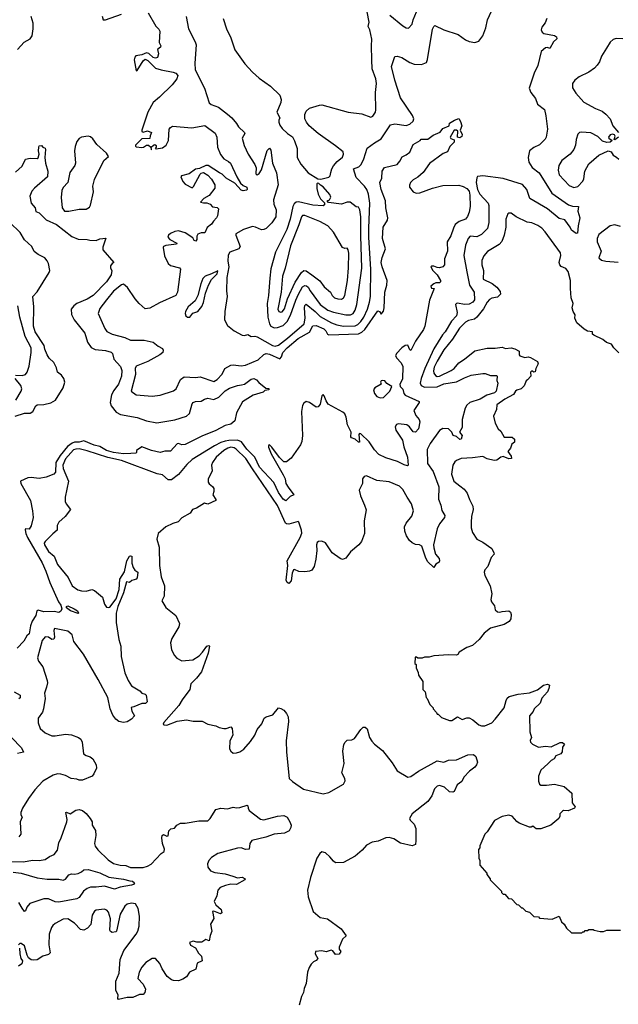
# Model space of a CAD drawing. Extents: x 1933546 to 2138868, y 524910 to 667279.
# Tile 412 of 466: x 2102433 to 2107685, y 581453 to 590095. Entities that reach past the tile are written whole.
import ezdxf

# ---------------------------------------------------------------- set-up
doc = ezdxf.new("R2010")
doc.units = 0

msp = doc.modelspace()

# ---------------------------------------------------------------- linework, layer by layer
at = {"layer": '0CON10XD'}
for points in [[(2103561.2, 590155), (2103627.9, 590037.9), (2103655, 590013.3), (2103663.8, 589995), (2103656.7, 589895), (2103670, 589865), (2103667.5, 589855), (2103642.5, 589835), (2103652, 589795), (2103643.3, 589765), (2103625, 589757.1), (2103605, 589763.3), (2103565, 589799.2), (2103545.9, 589804.1), (2103505, 589787.1), (2103451.7, 589778.3), (2103442.1, 589767.9), (2103435.8, 589744.2), (2103455, 589646.7), (2103465, 589649.2), (2103516.4, 589733.6), (2103535, 589747.8), (2103556.6, 589736.6), (2103625, 589670.3), (2103675, 589654.1), (2103780, 589635), (2103803.3, 589625), (2103821.2, 589605), (2103811.2, 589575), (2103772, 589525), (2103660.6, 589415), (2103602.6, 589367.4), (2103557.7, 589282.3), (2103503.1, 589125), (2103504.6, 589114.6), (2103515, 589107.5), (2103555, 589120.8), (2103590, 589105), (2103577.1, 589075), (2103575, 589052.5), (2103505, 589050), (2103449.4, 588995), (2103448, 588985), (2103455, 588978), (2103505, 588972.7), (2103518.6, 588975), (2103545, 588993.5), (2103563.4, 588993.4), (2103583.3, 588975), (2103585, 588953.3), (2103590, 588955), (2103587.5, 588975), (2103606.2, 588995), (2103618.5, 588998.5), (2103630.9, 588990.9), (2103630.8, 588975), (2103622.5, 588965), (2103631.4, 588961.4), (2103685, 588971.7), (2103718.5, 588995), (2103738.1, 589035), (2103744.7, 589135), (2103755, 589149.3), (2103775, 589160.4), (2103942.7, 589147.3), (2104056, 589166), (2104148.8, 589098.8), (2104163.5, 589065), (2104168, 588975), (2104193.5, 588913.5), (2104224.7, 588874.7), (2104265, 588851.4), (2104281.1, 588835), (2104336.7, 588716.7), (2104371.5, 588661.5), (2104395, 588640.4), (2104426, 588625), (2104427.8, 588605), (2104422.4, 588597.6), (2104395, 588594.3), (2104375, 588598.9), (2104319.8, 588659.8), (2104245, 588705.8), (2104209.4, 588739.4), (2104185, 588751.9), (2104086, 588815), (2104065, 588816.5), (2104011.1, 588788.9), (2103975, 588783.2), (2103918.8, 588741.1), (2103853.3, 588725), (2103846.2, 588715), (2103864.3, 588675), (2103885, 588650.6), (2103945, 588619.2), (2103958.6, 588631.5), (2104015, 588740), (2104025, 588749.2), (2104045, 588753.8), (2104085, 588730), (2104115, 588696.2), (2104145.5, 588645), (2104145, 588616.7), (2104096.6, 588553.4), (2104047.1, 588525), (2104020, 588495), (2104045, 588487.5), (2104075, 588488.6), (2104103.3, 588475), (2104125, 588452.5), (2104165, 588447.5), (2104177.5, 588435), (2104169.2, 588375), (2104160.6, 588355), (2104132.1, 588327.9), (2104115, 588300.8), (2104077.4, 588272.6), (2104055.8, 588225), (2104025, 588225.8), (2103996.8, 588213.2), (2103987.8, 588195), (2103985.7, 588165), (2103977.5, 588152.5), (2103965, 588156.7), (2103952, 588182), (2103885.3, 588225.3), (2103825, 588242), (2103793.3, 588236.7), (2103755, 588218.6), (2103739.2, 588205), (2103731.9, 588185), (2103749.4, 588165), (2103811.2, 588135), (2103807.5, 588125), (2103715.9, 588114.1), (2103695.7, 588105), (2103691.9, 588095), (2103702, 588022), (2103735, 587956), (2103756.6, 587936.6), (2103835, 587916), (2103844.3, 587904.3), (2103816.3, 587703.7), (2103802.5, 587675), (2103659.7, 587610.3), (2103575, 587563.8), (2103535, 587557.5), (2103480, 587605), (2103445, 587645.8), (2103379.6, 587745), (2103345, 587775.3), (2103325, 587769.2), (2103255, 587713.2), (2103195, 587637.8), (2103135, 587560), (2103121.1, 587515), (2103179.6, 587385), (2103198, 587358), (2103245, 587336.2), (2103355, 587305.3), (2103405, 587281.4), (2103525, 587283.1), (2103605, 587265.7), (2103648.3, 587228.3), (2103685, 587208.8), (2103692, 587195), (2103688, 587175), (2103662.5, 587155), (2103557.5, 587095), (2103453.8, 587055), (2103445.9, 587035), (2103448.5, 586981.5), (2103410, 586835), (2103455, 586802.5), (2103595, 586791.5), (2103665, 586800), (2103781.2, 586838.8), (2103804.4, 586855.6), (2103845, 586936.5), (2103875, 586960.5), (2103975, 586956), (2104015, 586960.3), (2104135, 586918.2), (2104165, 586936.3), (2104210, 586985), (2104233.2, 587035), (2104285, 587063.3), (2104305, 587066.8), (2104375, 587056.7), (2104415, 587062.9), (2104525, 587110), (2104575, 587156.8), (2104594.5, 587165.5), (2104625, 587159.4), (2104715, 587119.1), (2104730.8, 587135), (2104742.9, 587175), (2104780, 587215), (2104875, 587297.3), (2104975, 587353.6), (2105005, 587409.6), (2105035, 587409.8), (2105100.8, 587380.8), (2105118.6, 587365), (2105133.8, 587333.8), (2105145, 587330.5), (2105405, 587337.8), (2105435, 587351.6), (2105460.2, 587375), (2105575, 587539.2), (2105590, 587535), (2105605, 587510), (2105625, 587537.5), (2105632, 587565), (2105637.8, 587705), (2105652.9, 587765), (2105655.7, 587805), (2105611.8, 587925), (2105605.3, 587965), (2105613.2, 588006.8), (2105642.1, 588085), (2105617.5, 588175), (2105621.3, 588275), (2105658.5, 588335), (2105663.6, 588355), (2105645.4, 588445), (2105643.1, 588505), (2105605, 588604), (2105594, 588665), (2105610, 588705), (2105613.3, 588765), (2105635, 588796.7), (2105745, 588825.6), (2105767.8, 588852.2), (2105787.5, 588892.5), (2105825, 588907.8), (2105856, 588934), (2105885, 588999.2), (2105945.6, 589034.4), (2105955, 589046), (2106015, 589047.5), (2106059.4, 589080.6), (2106122.9, 589107.1), (2106145, 589141.2), (2106200, 589165), (2106203.6, 589186.4), (2106246.4, 589213.6), (2106285, 589227.5), (2106301.7, 589201.7), (2106313.3, 589165), (2106296.2, 589125), (2106315, 589087.5), (2106310.9, 589069.1), (2106295, 589059.2), (2106273.9, 589063.9), (2106276.7, 589116.7), (2106266.1, 589126.1), (2106244.2, 589125.8), (2106210, 589065), (2106215, 589052.5), (2106245, 589040), (2106245, 589020), (2106207, 588983), (2106186.7, 588935), (2106149.3, 588920.7), (2106027.4, 588832.6), (2105972, 588755), (2105925, 588712.5), (2105885, 588689.4), (2105862.8, 588665), (2105853.7, 588643.7), (2105853.6, 588625), (2105885, 588584.2), (2105912.7, 588572.7), (2105945, 588576.7), (2106055, 588616.7), (2106145, 588640.9), (2106285, 588643.3), (2106325, 588631.9), (2106355.7, 588615), (2106375, 588588.8), (2106382.5, 588555), (2106384.4, 588455), (2106376.5, 588405), (2106361.7, 588368.3), (2106343.8, 588345), (2106287.3, 588322.7), (2106255, 588296.9), (2106237.7, 588265), (2106215, 588197.5), (2106184.7, 588145.3), (2106187.5, 588065), (2106161.5, 587995), (2106161.4, 587945), (2106145, 587927.1), (2106116.1, 587916.1), (2106095, 587918.8), (2106065, 587933.3), (2106047.5, 587932.5), (2106040, 587925), (2106056.7, 587895), (2106096.1, 587856.1), (2106125.8, 587805), (2106126.2, 587795), (2106115, 587784.3), (2106085, 587784.2), (2106065, 587777.3), (2106041.1, 587755), (2106045, 587738.8), (2106070, 587735), (2106027.2, 587632.8), (2105986.4, 587406.4), (2105975.4, 587375), (2105904.4, 587275), (2105865, 587192.5), (2105855, 587197.5), (2105838.3, 587238.3), (2105815, 587234.5), (2105785, 587216.2), (2105738.9, 587165), (2105731.4, 587145), (2105740.6, 587125), (2105777.5, 587085), (2105793.7, 587053.7), (2105791.1, 586938.9), (2105768.8, 586895), (2105771.2, 586875), (2105793.5, 586853.5), (2105804.6, 586814.6), (2105815, 586800), (2105936.7, 586745), (2105938.8, 586735), (2105890.8, 586665), (2105909.6, 586620.5), (2105938, 586585), (2105942.9, 586565), (2105932, 586505), (2105906.7, 586475), (2105885, 586477.5), (2105852.8, 586522.8), (2105829.1, 586539.1), (2105755, 586548.5), (2105739.3, 586540.7), (2105727.9, 586522.1), (2105731.7, 586491.7), (2105792.2, 586405), (2105803.3, 586345), (2105835.5, 586255), (2105840, 586185), (2105835, 586180), (2105805, 586186.7), (2105747.6, 586217.6), (2105645, 586250.6), (2105585, 586279.4), (2105545, 586319.2), (2105499.4, 586389.4), (2105425, 586459.4), (2105415, 586462.5), (2105408.6, 586455), (2105413, 586387), (2105405, 586386.2), (2105375, 586412.5), (2105344, 586425), (2105337.8, 586435), (2105341.1, 586475), (2105310.4, 586540.4), (2105298.7, 586605), (2105285, 586634.6), (2105269.1, 586649.1), (2105140.3, 586720.3), (2105120.8, 586750.8), (2105105, 586794), (2105095, 586804), (2105082.5, 586795), (2105070, 586720), (2105051.7, 586698.3), (2105033, 586693), (2104976.1, 586736.1), (2104945, 586743.3), (2104925, 586730), (2104915, 586710), (2104904.8, 586655), (2104913.2, 586446.8), (2104908, 586392), (2104896.2, 586365), (2104815, 586245.3), (2104775, 586214.3), (2104750, 586215), (2104711.7, 586251.7), (2104645, 586344.4), (2104625, 586364), (2104615, 586358.8), (2104615, 586343.8), (2104638, 586285), (2104745, 586099.5), (2104761.2, 586065), (2104768.5, 586025), (2104789.3, 585990.7), (2104837.5, 585925), (2104805, 585910), (2104767.7, 585872.3), (2104745, 585885.7), (2104705, 585944.5), (2104662.4, 586032.4), (2104538.2, 586168.2), (2104495, 586256.1), (2104425, 586326.9), (2104379.3, 586389.3), (2104345, 586403.1), (2104267.2, 586402.8), (2104237, 586397), (2104196.7, 586385), (2104141.5, 586355), (2103946.6, 586233.4), (2103898.8, 586191.2), (2103825, 586102.9), (2103765, 586055.6), (2103735, 586057.1), (2103685, 586099.2), (2103639.3, 586109.3), (2103325.4, 586225), (2103205, 586253.6), (2103025, 586311.5), (2102955, 586327.1), (2102925, 586326.2), (2102905, 586318.4), (2102835, 586240.2), (2102810.2, 586185), (2102815.2, 586155), (2102862, 586045), (2102832.7, 585905), (2102833.1, 585865), (2102840, 585845), (2102877.5, 585795), (2102830.6, 585735), (2102775, 585684.2), (2102762.1, 585655), (2102761.1, 585615), (2102725, 585583.6), (2102655, 585514.6), (2102648.2, 585501.8), (2102649.4, 585485), (2102685, 585427.4), (2102735.4, 585385.4), (2102765, 585313.8), (2102858.3, 585198.3), (2102893.5, 585125), (2102942.2, 585092.2), (2102975, 585081.2), (2103015, 585079.1), (2103065, 585092.5), (2103088.6, 585085), (2103158.7, 585025), (2103177.9, 584965), (2103195, 584940), (2103214.6, 584934.7), (2103225, 584939.2), (2103278.5, 585011.5), (2103306, 585095), (2103312, 585185), (2103351.7, 585248.3), (2103372, 585345), (2103397.5, 585385), (2103405, 585390), (2103416.7, 585385), (2103416.1, 585323.9), (2103427.3, 585287.3), (2103442.9, 585262.9), (2103468, 585245), (2103463.8, 585195), (2103455, 585184), (2103438.3, 585178.3)], [(2103157.6, 590127.6), (2103164.2, 590095), (2103185, 590094.4), (2103325, 590142.5)], [(2103893.3, 590123.3), (2103913.1, 590015), (2103972.4, 589902.4), (2103980, 589875), (2103969.5, 589715), (2103973.5, 589655), (2104055.6, 589495), (2104095, 589366.7), (2104111.9, 589351.9), (2104178.4, 589328.4), (2104256.9, 589265), (2104292.9, 589235), (2104336.2, 589185), (2104352, 589155), (2104405.7, 589105.7), (2104407.1, 589095), (2104386.2, 589055), (2104402.5, 588992.5), (2104438, 588915), (2104496.2, 588825), (2104506.2, 588795), (2104503.3, 588745), (2104508.3, 588738.3), (2104515, 588734.4), (2104535, 588744.4), (2104555, 588776.2), (2104605, 588947.5), (2104625, 588966.4), (2104635, 588949.2), (2104650.8, 588835), (2104685, 588750), (2104701.1, 588645), (2104660, 588515), (2104664.1, 588475), (2104683.4, 588425), (2104678.8, 588365), (2104645, 588311.4), (2104595, 588263.3), (2104575, 588252.7), (2104555, 588250.9), (2104502.5, 588275), (2104475, 588279), (2104396.5, 588255), (2104330, 588215), (2104328.6, 588205), (2104366.7, 588105), (2104355.7, 588084.3), (2104276.7, 588055), (2104260.6, 588029.4), (2104260, 587975), (2104268.6, 587925), (2104251.7, 587831.7), (2104248, 587715), (2104253.1, 587665), (2104231.5, 587535), (2104230.7, 587460.7), (2104255, 587410), (2104315, 587363.8), (2104385, 587326.2), (2104405, 587323.8), (2104435, 587333.3), (2104465, 587313.3), (2104495, 587317.1), (2104515, 587310.9), (2104650.8, 587235), (2104675, 587231.1), (2104705, 587238.8), (2104781.5, 587298.5), (2104927.5, 587425), (2104938.2, 587475), (2104930.5, 587565), (2104935, 587588), (2104945, 587599.2), (2105024.6, 587535), (2105069.6, 587489.6), (2105168, 587435), (2105215, 587416.2), (2105275, 587404.8), (2105375, 587408.9), (2105400.8, 587419.2), (2105426.5, 587445), (2105451.9, 587485), (2105483.8, 587555), (2105503.2, 587615), (2105510, 587665), (2105512.5, 587905), (2105496.5, 588183.5), (2105497.1, 588265), (2105503.9, 588485), (2105493.8, 588565), (2105480, 588605), (2105459.3, 588635), (2105385, 588710.8), (2105360.9, 588785), (2105407.3, 588805), (2105430, 588825), (2105453.1, 588875), (2105482.5, 588967.5), (2105544.8, 589015.2), (2105605, 589050), (2105686.6, 589173.4), (2105725, 589181.5), (2105825, 589165.4), (2105855, 589177.5), (2105885.4, 589205), (2105890, 589225), (2105879.1, 589255), (2105775, 589410), (2105725.5, 589565), (2105695.5, 589685), (2105725, 589771.2), (2105745, 589774.2), (2105785, 589764.2), (2105855, 589720.8), (2105895, 589705.8), (2105958.8, 589701.2), (2106001.5, 589718.5), (2106011.1, 589745), (2106055, 590012.5), (2106065, 590036.7), (2106075, 590043.8), (2106155.4, 590005.4), (2106281.2, 589965), (2106345, 589918), (2106375, 589904), (2106425, 589895.6), (2106462.5, 589907.5), (2106497.1, 589955), (2106523.2, 590025), (2106536.9, 590095), (2106586.2, 590203.8)], [(2104216.7, 590105), (2104246.7, 590015), (2104286.7, 589935), (2104320.4, 589830.5), (2104407, 589707), (2104475, 589634.2), (2104535, 589582.9), (2104633, 589513), (2104715, 589433.3), (2104726, 589396), (2104725, 589367.5), (2104689.2, 589285), (2104714, 589235), (2104705.7, 589214.3), (2104706.7, 589195), (2104715, 589170), (2104735, 589141.2), (2104782, 589095), (2104825, 589065.8), (2104845, 589032), (2104866.4, 588965), (2104868.1, 588885), (2104898.6, 588828.6), (2104965, 588750), (2105048.3, 588698.3), (2105075, 588696.7), (2105145, 588714.2), (2105155.8, 588725), (2105164, 588754), (2105172.4, 588787.6), (2105186.4, 588813.6), (2105218.8, 588851.2), (2105265, 588888.9), (2105273.8, 588915), (2105270, 588935), (2105205, 588988.4), (2105051.5, 589095), (2104971.5, 589165), (2104947.8, 589195), (2104934.5, 589225), (2104935.7, 589264.3), (2104945, 589292.5), (2104975, 589318.8), (2105063.6, 589346.4), (2105085, 589346.7), (2105315, 589283.1), (2105435, 589267.8), (2105515, 589240.8), (2105532.4, 589247.6), (2105554.4, 589285), (2105558.6, 589305), (2105556, 589455), (2105562.9, 589535), (2105556.5, 589575), (2105525.4, 589665), (2105522.8, 589742.8), (2105518.4, 589865), (2105523.3, 589923.3), (2105506.2, 590005), (2105491.2, 590035), (2105498.6, 590075), (2105482.5, 590165)], [(2105681.4, 590135), (2105795, 590042.2), (2105825, 590024.3), (2105845, 590020.8), (2105875, 590056.7), (2105884.5, 590095), (2105913.9, 590165)], [(2102414.2, 589835), (2102471.2, 589898.8), (2102525, 589926.7), (2102542, 589955), (2102550.6, 590015), (2102550, 590065), (2102532.4, 590122.4)], [(2107056.5, 590105), (2107043, 590067), (2107015, 590030), (2107008.8, 590005), (2107016, 589986), (2107033, 589973.1), (2107125.9, 589955.9), (2107142.5, 589945), (2107147, 589927), (2107115, 589902.5), (2107085, 589842.5), (2107065, 589850.8), (2107045, 589847.5), (2107008.2, 589815), (2106978, 589692), (2106945.4, 589625), (2106902.2, 589495), (2106917.6, 589457.6), (2106958.6, 589405), (2106975.5, 589355), (2107036.7, 589306.7), (2107048.7, 589251.3), (2107062.5, 589135), (2107053.1, 589065), (2107043.1, 589046.9), (2106995, 588998.1), (2106945, 588974.5), (2106906.7, 588945), (2106893.5, 588885), (2106899.6, 588845), (2106928.7, 588798.7), (2106991.9, 588751.9), (2107103, 588573.1), (2107249.2, 588469.2), (2107282.1, 588457.9), (2107335.7, 588455.7), (2107330.6, 588415), (2107346.4, 588355), (2107331.9, 588285), (2107327.3, 588222.7), (2107315, 588217.5), (2107275, 588247.5), (2107262, 588275), (2107215, 588337.5), (2107165, 588351.2), (2107062.5, 588435), (2106908.8, 588525), (2106883.6, 588605), (2106845, 588647.3), (2106675, 588700.6), (2106495, 588724.6), (2106450.2, 588719.8), (2106442.7, 588707.3), (2106438.1, 588665), (2106449.2, 588605), (2106470.4, 588565), (2106542.1, 588485), (2106550.4, 588465), (2106550, 588315), (2106536.2, 588263.8), (2106485, 588209.5), (2106445, 588190.7), (2106385, 588195.7), (2106367.1, 588175), (2106345, 588116.7), (2106328.5, 588025), (2106355, 587881.2), (2106380.3, 587765), (2106420.6, 587705), (2106422.2, 587635), (2106408.6, 587615), (2106375, 587596.9), (2106335, 587596), (2106275, 587605.7), (2106265, 587604.6), (2106256.7, 587595), (2106271.1, 587525), (2106266.3, 587495), (2106221.4, 587448.6), (2106167.1, 587355), (2106142, 587328), (2106067.2, 587205), (2105987.6, 587032.4), (2105955.5, 586945), (2105947.8, 586905), (2105955.2, 586885.2), (2105985, 586871.2), (2106095, 586872.1), (2106155, 586899.5), (2106265, 586916.2), (2106335, 586952.1), (2106395, 586975.5), (2106495, 586989.6), (2106518.3, 586988.3), (2106565, 586973.5), (2106615, 586973.3), (2106623.3, 586965), (2106618.3, 586928.3), (2106627.5, 586905), (2106612.2, 586835), (2106598.9, 586821.1), (2106531.5, 586798.5), (2106474, 586765), (2106383.4, 586736.6), (2106355, 586710.9), (2106340.8, 586685), (2106314.7, 586585), (2106314.6, 586515), (2106290.6, 586475), (2106313.6, 586445), (2106306.9, 586413.1), (2106295, 586411.5), (2106265, 586436.5), (2106235, 586444.3), (2106225, 586475.7), (2106195, 586502.9), (2106145, 586507.1), (2106115, 586490), (2106033.8, 586375), (2106007.2, 586322.8), (2106010.2, 586200.2), (2106059.6, 586129.6), (2106110.3, 585995), (2106106.3, 585886.3), (2106127.1, 585835), (2106137.9, 585787.9), (2106162.7, 585742.7), (2106160, 585725), (2106115, 585670), (2106095.7, 585625), (2106064.4, 585485), (2106065, 585460), (2106081.2, 585405), (2106112, 585365), (2106117.5, 585345), (2106113.8, 585335), (2106084.2, 585315.8), (2106065, 585287.5), (2106015, 585336.2), (2105995, 585368.8), (2105961.2, 585475), (2105940, 585485), (2105905, 585488.9), (2105875, 585503.5), (2105852.2, 585525), (2105826.5, 585565), (2105812.1, 585605), (2105809.5, 585645), (2105824.6, 585675.4), (2105873.3, 585736.7), (2105888.8, 585785), (2105871.5, 585845), (2105833.8, 585903.8), (2105795, 585970.8), (2105765, 585999.4), (2105675, 586038.6), (2105565, 586050), (2105475, 586091.4), (2105455, 586084.4), (2105440.9, 586065), (2105439.4, 586025), (2105411.9, 585965), (2105421.9, 585915), (2105459.4, 585835), (2105471.7, 585791.7), (2105454.5, 585695), (2105457.5, 585585), (2105433.1, 585515), (2105407.1, 585485), (2105334.5, 585425), (2105295, 585370), (2105265, 585357.8), (2105245, 585365.5), (2105175, 585415.5), (2105114.6, 585504.7), (2105085, 585518.2), (2105055, 585515.6), (2105042.5, 585505), (2105035.7, 585485), (2105040, 585435), (2105030.8, 585360.8), (2105015.6, 585295), (2104995.4, 585264.6), (2104975, 585253.5), (2104935, 585248.5), (2104882.6, 585252.6), (2104845, 585270), (2104835, 585266.7), (2104822.4, 585237.6), (2104815, 585168.8), (2104795, 585146.2), (2104778.8, 585155), (2104771.9, 585175), (2104785.8, 585305.8), (2104780.6, 585345), (2104895, 585551.4), (2104907.1, 585587.1), (2104906.7, 585615), (2104883.3, 585685), (2104875, 585691.2), (2104795, 585667.5), (2104775, 585668.7), (2104766, 585676), (2104695, 585830.6), (2104476.1, 586153.9)], [(2107725, 589927.5), (2107665, 589931.2), (2107639.6, 589920.5), (2107615, 589896.7), (2107581.2, 589845), (2107538.8, 589775), (2107521.2, 589725), (2107500, 589695), (2107475, 589668.8), (2107425, 589633.8), (2107342.5, 589595), (2107304.1, 589565.9), (2107283.3, 589535), (2107283.8, 589496.2), (2107310.9, 589450.9), (2107381.7, 589371.7), (2107485, 589316), (2107543.1, 589293.1), (2107576.7, 589266.7), (2107613.3, 589225), (2107636, 589165), (2107688, 589105)], [(2107687.5, 589065), (2107655, 589040), (2107650, 589045), (2107657, 589073), (2107651.2, 589085), (2107635, 589091.4), (2107615, 589085.5), (2107600, 589065), (2107602, 589055), (2107630, 589035), (2107615, 589020), (2107585, 589016.2), (2107547.7, 589027.7), (2107505, 589068.8), (2107442.7, 589102.7), (2107362.7, 589107.3), (2107345, 589103.8), (2107329.6, 589090.5), (2107316, 589045), (2107310.8, 588995), (2107294.2, 588955), (2107264, 588915), (2107190.9, 588859.1), (2107164.5, 588815.5), (2107158.1, 588775), (2107165.7, 588735), (2107255, 588640), (2107295, 588622.2), (2107330.7, 588630.7), (2107372.4, 588677.6), (2107381.1, 588698.9), (2107390.9, 588765), (2107425, 588830.8), (2107515, 588906), (2107595, 588943.3), (2107622.5, 588935), (2107640, 588905), (2107670, 588890), (2107690.4, 588870.5)], [(2102865, 588413.3), (2102955, 588431.9), (2103015, 588431.4), (2103045, 588449.2), (2103055, 588466.2), (2103079.8, 588585), (2103074.7, 588635), (2103088.8, 588691.2), (2103169.7, 588860.3), (2103212.5, 588895), (2103195, 588922.9), (2103109.9, 588999.9), (2103075, 589049.2), (2103055, 589067.1), (2103035, 589074.2), (2102975, 589064.2), (2102955, 589052), (2102934.3, 589025), (2102918.8, 588981.2), (2102914.3, 588945), (2102922.5, 588835), (2102915.8, 588815), (2102872.5, 588755), (2102853.8, 588665), (2102815, 588621.2), (2102801.4, 588595), (2102795.6, 588535.6), (2102806.9, 588445), (2102825, 588414.3), (2102865, 588413.3)], [(2102395, 588756.7), (2102455, 588810), (2102485, 588870), (2102525, 588880), (2102585, 588877.5), (2102596.4, 588883.6), (2102603.3, 588915), (2102597.5, 588945), (2102600, 588975), (2102605, 588987.5), (2102625, 588992.5), (2102637, 588977), (2102655, 588967.5), (2102660, 588955), (2102653.6, 588886.4), (2102658.8, 588835), (2102680, 588765), (2102675.7, 588715), (2102562.2, 588617.8), (2102540.3, 588589.7), (2102522.7, 588545), (2102534.4, 588485), (2102568.9, 588445), (2102575, 588412.5), (2102605, 588400), (2102665, 588339.4), (2102755, 588297.8), (2102891.6, 588191.6), (2102945, 588168.1), (2103025, 588166), (2103049.6, 588159.5), (2103105, 588158.1), (2103135, 588171.1), (2103188.3, 588178.3), (2103160.9, 588099.1), (2103161.4, 588075), (2103260, 587965), (2103245, 587956.2), (2103230, 587935), (2103230, 587915), (2103240, 587895), (2103234, 587855), (2103195, 587794), (2103077.5, 587675), (2103025, 587642), (2102934.7, 587605.3), (2102907.1, 587585), (2102883.8, 587555), (2102887, 587507), (2102911.1, 587461.1), (2103005, 587342.5), (2103028.6, 587265), (2103059, 587219), (2103095, 587199.3), (2103185, 587192.2), (2103235, 587176.9), (2103245.7, 587165), (2103259.4, 587115), (2103318.3, 587051.7), (2103327.9, 587015), (2103325.3, 586965), (2103300.9, 586895), (2103259.4, 586840.6), (2103238.7, 586801.3), (2103226.4, 586735), (2103235.4, 586705.4), (2103280, 586650), (2103318.6, 586628.5), (2103465, 586603.8), (2103544.5, 586575.5), (2103635, 586557.1), (2103795, 586583.1), (2103895.3, 586614.7), (2103922.2, 586637.8), (2103945, 586723.8), (2103955.8, 586735), (2103975, 586743.1), (2104024.2, 586745.8), (2104053.8, 586765), (2104085, 586773.3), (2104137.5, 586762.5), (2104178.9, 586781.1), (2104235, 586838.6), (2104275, 586862), (2104345, 586885.7), (2104380, 586890), (2104405, 586896.2), (2104465, 586938.8), (2104486.1, 586946.1), (2104510, 586935), (2104530.7, 586910.7), (2104591.7, 586861.7), (2104617.5, 586857.5), (2104617.5, 586845), (2104585, 586840), (2104570, 586825), (2104480.5, 586799.5), (2104388.7, 586741.3), (2104336.2, 586643.8), (2104321.2, 586575), (2104286.2, 586545), (2104235, 586533.5), (2104155, 586489.1), (2104030.2, 586439.8), (2103885, 586365.6), (2103855, 586362.9), (2103826.1, 586376.1), (2103815, 586373.3), (2103755, 586308.6), (2103705, 586308.6), (2103665, 586295.6), (2103588, 586315), (2103505, 586346.5), (2103457.5, 586315), (2103456.7, 586295), (2103450.7, 586289.3), (2103408.3, 586288.3), (2103345, 586284.7), (2103255, 586296), (2103194.5, 586315), (2103135, 586349), (2103085, 586359.4), (2102995, 586400), (2102955, 586387.6), (2102915, 586385.7), (2102892.7, 586377.3), (2102852.1, 586348), (2102789, 586271), (2102750.9, 586209.1), (2102746.4, 586125), (2102731.2, 586105), (2102665, 586079.4), (2102605, 586067.8), (2102535, 586077.1), (2102505, 586073.8), (2102440, 586045), (2102442.5, 586025), (2102528.8, 585875), (2102546.2, 585785), (2102551.4, 585725), (2102535, 585653.3), (2102515, 585624), (2102485, 585627.5), (2102481.2, 585618.8), (2102485.5, 585585), (2102501.2, 585551.2), (2102629.2, 585329.2), (2102663.2, 585253.2), (2102696.6, 585155), (2102773.8, 584985), (2102794.5, 584955), (2102801.2, 584925), (2102795, 584903.3), (2102776.9, 584893.1), (2102735, 584901.4), (2102645, 584896.9), (2102595, 584911.4), (2102582.4, 584907.6), (2102573.8, 584865), (2102543.4, 584815), (2102528.7, 584775), (2102515, 584706), (2102495, 584685.8), (2102469.9, 584640.1), (2102412, 584578)], [(2104665, 587389.4), (2104695, 587392.5), (2104745, 587412.2), (2104779.2, 587445), (2104808.2, 587501.8), (2104854.7, 587634.7), (2104878.3, 587685), (2104915, 587749.4), (2104935, 587762.9), (2104950.3, 587760.3), (2104965, 587748), (2104980.6, 587715), (2105070.6, 587595), (2105135, 587545.8), (2105185, 587527.4), (2105295, 587504.8), (2105335, 587504.8), (2105357.7, 587515), (2105376, 587545), (2105389.5, 587595), (2105434.6, 587915), (2105426.9, 588196.9), (2105426.6, 588365), (2105418.2, 588425), (2105405, 588450), (2105383.9, 588453.9), (2105333.6, 588493.6), (2105305, 588493.3), (2105255, 588477.5), (2105141.7, 588491.7), (2105130, 588505), (2105150, 588515), (2105161.7, 588538.3), (2105155, 588560), (2105095, 588627.5), (2105071.7, 588641.7), (2105058.3, 588658.3), (2105045, 588660), (2105040, 588655), (2105040, 588615), (2105053, 588563), (2105071.7, 588521.7), (2105108.3, 588488.3), (2105108.3, 588471.7), (2105095, 588462.5), (2105005, 588466.2), (2104877.7, 588497.7), (2104857.4, 588492.6), (2104841.6, 588478.4), (2104830, 588455), (2104806.6, 588345), (2104775.8, 588254.2), (2104677.8, 588055), (2104635, 587908), (2104626.9, 587826.9), (2104616.5, 587675), (2104605.3, 587605), (2104611.2, 587485), (2104625, 587426.7), (2104636, 587405), (2104665, 587389.4)], [(2104725, 587528), (2104735, 587531.3), (2104755, 587556.7), (2104783.7, 587646.3), (2104848.7, 587791.3), (2104904.1, 587875.9), (2104925, 587893.6), (2104945, 587890), (2104997.1, 587857.1), (2105065, 587801.9), (2105105, 587750.7), (2105159.4, 587705), (2105174.3, 587675), (2105196, 587655), (2105224.1, 587644.1), (2105255, 587643.1), (2105274.7, 587655.3), (2105284.7, 587675), (2105308.2, 587805), (2105318.3, 587918.3), (2105320.9, 588045), (2105315, 588076.7), (2105305, 588090), (2105285, 588085.8), (2105265, 588094.3), (2105185, 588231.2), (2105135, 588286.9), (2105065, 588323.9), (2104935, 588377.5), (2104915, 588377.5), (2104905, 588365.8), (2104882.9, 588295), (2104808.9, 588111.1), (2104763.4, 587915), (2104739.6, 587845), (2104725.7, 587705), (2104698.6, 587555), (2104705.5, 587535), (2104725, 587528)], [(2107043.4, 588233.4), (2107014.4, 588265), (2106979.9, 588289.9), (2106925, 588311.5), (2106885, 588317.9), (2106790, 588365), (2106745, 588396), (2106725, 588398), (2106715, 588391.2), (2106698.8, 588345), (2106696.9, 588275), (2106684.6, 588205.4), (2106662, 588148), (2106639.1, 588120.9), (2106538.2, 588061.8), (2106505, 588024), (2106487.9, 587982.1), (2106486.7, 587945), (2106503.6, 587895), (2106498.6, 587818.6), (2106578.3, 587778.3), (2106619, 587749), (2106649.9, 587709.9), (2106650.4, 587685), (2106625, 587659.2), (2106575, 587651.4), (2106555, 587640.3), (2106535, 587617.1), (2106502.9, 587557.2), (2106445, 587485.6), (2106422.6, 587467.4), (2106370, 587455), (2106345, 587441.4), (2106291.3, 587388.7), (2106229.6, 587290.5), (2106155, 587196.2), (2106095, 587097.5), (2106070.8, 587045), (2106062.9, 587012.9), (2106065, 586992.5), (2106081.2, 586971.2), (2106094.5, 586964.5), (2106115, 586966.7), (2106218.6, 587015), (2106245, 587034.4), (2106285.6, 587084.3), (2106334.5, 587115), (2106425, 587190), (2106535, 587213.3), (2106605, 587211.9), (2106665, 587220), (2106695, 587210.6), (2106745, 587215.6), (2106777.1, 587207.1), (2106814.5, 587184.5), (2106815.4, 587155), (2106821.9, 587145), (2106865, 587130), (2106895, 587134.6), (2106915, 587130), (2106975.8, 587095), (2106982.9, 587075), (2106960, 587035), (2106956.2, 587005), (2106945, 587000), (2106925, 587012.5), (2106915, 587002.5), (2106917.5, 586965), (2106888, 586935), (2106876, 586925), (2106858.3, 586881.7), (2106833.5, 586856.5), (2106795, 586842.7), (2106783.8, 586835), (2106766.2, 586805), (2106690.8, 586765), (2106619.2, 586715), (2106616.8, 586673.2), (2106591.2, 586615), (2106603.3, 586555), (2106630, 586505), (2106653, 586483), (2106685, 586430), (2106755, 586431.2), (2106773.9, 586413.9), (2106773.3, 586386.7), (2106750.3, 586369.7), (2106737.8, 586335), (2106715.7, 586305), (2106745.6, 586265), (2106746.5, 586243.5), (2106725, 586241.4), (2106675, 586262.5), (2106655, 586255.7), (2106620.4, 586229.6), (2106595, 586224.7), (2106535, 586239.4), (2106495, 586260.4), (2106405, 586248.8), (2106305, 586244.3), (2106265, 586225.5), (2106251.9, 586215), (2106234.4, 586185), (2106220, 586105), (2106241.2, 586045), (2106294.3, 586004.3), (2106334, 585975), (2106359.2, 585939.2), (2106378.6, 585885), (2106409.4, 585825), (2106411.9, 585795), (2106396.7, 585735), (2106394.4, 585685), (2106394.2, 585635), (2106404.4, 585594.4), (2106443.3, 585535), (2106495, 585508.8), (2106575, 585452.5), (2106594.3, 585415), (2106595.9, 585404.1), (2106570, 585375), (2106538.8, 585295), (2106514.2, 585265), (2106507.1, 585245), (2106515, 585217.5), (2106562, 585125), (2106576, 585055), (2106566.7, 585005), (2106573.3, 584985), (2106600, 584950), (2106605.7, 584915), (2106625, 584898.5), (2106645, 584893.8), (2106665, 584901.4), (2106725, 584906.2), (2106738.8, 584895), (2106744.2, 584875), (2106742, 584835), (2106726.5, 584813.5), (2106685, 584785.8), (2106565, 584753.3), (2106508.8, 584711.2), (2106463.8, 584655), (2106405, 584601.2), (2106356.4, 584583.6), (2106290, 584545), (2106276.4, 584523.6), (2106265, 584517.5), (2106195, 584520), (2106065, 584510), (2106025, 584500), (2105985, 584500), (2105965, 584490), (2105925, 584490), (2105915, 584500), (2105901.7, 584498.3), (2105900, 584445), (2105910, 584435), (2105910, 584405), (2105930, 584365), (2105931.7, 584341.7), (2105970, 584285), (2105970, 584215), (2105990, 584195), (2106000, 584145), (2106008.3, 584138.3), (2106030, 584085), (2106060, 584055), (2106060, 584045), (2106090, 584015), (2106095, 584000), (2106105, 584000), (2106135, 583970), (2106205, 583942.5), (2106225, 583942.5), (2106275, 583976.7), (2106315, 583953.3), (2106355, 583968), (2106375, 583966), (2106409.1, 583949.1), (2106460, 583905), (2106485, 583895.7), (2106515, 583897.1), (2106576.2, 583923.8), (2106605.7, 583955), (2106684.5, 584055), (2106700.3, 584119.7), (2106710, 584140), (2106726.7, 584155), (2106805, 584174.4), (2106904.4, 584185.6), (2106975.7, 584214.3), (2107027.5, 584255), (2107065, 584262), (2107082.5, 584255), (2107075.6, 584224.4), (2107062.5, 584195), (2107036.2, 584165), (2107015, 584140), (2107000, 584095), (2106945.8, 584045), (2106937.6, 584022.4), (2106905.8, 583985), (2106910, 583845), (2106922.5, 583795), (2106911.7, 583768.3), (2106913.8, 583755), (2106932.5, 583735), (2106985, 583710), (2107045, 583717.5), (2107095, 583711.2), (2107175, 583752), (2107195, 583750), (2107212.5, 583735), (2107195, 583710), (2107192.3, 583667.7), (2107179.6, 583650.5), (2107137.5, 583635), (2107122, 583608), (2107095, 583594), (2107068, 583562), (2107005, 583508), (2106985.8, 583455), (2106985, 583410), (2106993.3, 583385), (2107005, 583376.7), (2107053.6, 583376.4), (2107125, 583386.2), (2107210, 583365), (2107277.5, 583305), (2107280.7, 583220.7), (2107306, 583185), (2107300, 583175), (2107245, 583150), (2107205, 583152.5), (2107195, 583147.5), (2107173.3, 583125), (2107172.5, 583105), (2107162.5, 583085), (2107093.6, 583026.4), (2107005, 582993.3), (2106965, 582993.8), (2106935, 583017.5), (2106921.7, 583008.3), (2106905, 583007.5), (2106815, 583043.3), (2106796.1, 583056.1), (2106752.5, 583105), (2106725, 583113.3), (2106665, 583101.2), (2106597.5, 583065), (2106533, 582967), (2106512.5, 582945), (2106470, 582845), (2106470, 582825), (2106458.3, 582811.7), (2106460, 582735), (2106470, 582715), (2106470, 582675), (2106530, 582605), (2106531.7, 582591.7), (2106560, 582555), (2106560, 582545), (2106660, 582445), (2106660, 582435), (2106675, 582420), (2106688.3, 582418.3), (2106721.7, 582381.7), (2106748.3, 582378.3), (2106795, 582330), (2106810, 582325), (2106835, 582300), (2106845, 582300), (2106875, 582270), (2106905, 582260), (2106943, 582223), (2106985, 582220), (2106995, 582210), (2107105, 582200), (2107167, 582227), (2107187, 582177), (2107210, 582155), (2107230.7, 582120.7), (2107275, 582080), (2107365, 582080), (2107375, 582090), (2107385, 582090), (2107395, 582100), (2107415, 582100), (2107425, 582110), (2107465, 582110), (2107473, 582103), (2107525, 582092.5), (2107555, 582092.5), (2107585, 582102.5), (2107705, 582102.5)], [(2102393.8, 586615), (2102475, 586642.5), (2102525, 586640.8), (2102548, 586655), (2102573.8, 586705), (2102585, 586713.8), (2102645, 586718.5), (2102707.5, 586732.5), (2102745.6, 586754.4), (2102813.3, 586865), (2102830, 586915), (2102820, 586945), (2102800, 586975), (2102765, 587000), (2102755, 587040), (2102733.8, 587085), (2102692.3, 587125), (2102675, 587152.2), (2102654.3, 587204.3), (2102648.8, 587235), (2102568.7, 587355), (2102554, 587406), (2102556.4, 587575), (2102548, 587665), (2102585, 587707.5), (2102692.5, 587875), (2102696.7, 587895), (2102686, 587955), (2102675, 587980), (2102653.8, 588005), (2102594.5, 588034.5), (2102560.3, 588060.3), (2102538.8, 588105), (2102475, 588164.4), (2102436.2, 588226.2), (2102345.7, 588315)], [(2107690.9, 587170.9), (2107645.7, 587215.7), (2107625, 587246.2), (2107582.3, 587262.3), (2107548.6, 587288.6), (2107470, 587325), (2107460, 587335), (2107460, 587355), (2107415, 587360), (2107385, 587377.5), (2107322.5, 587435), (2107302.5, 587475), (2107307.5, 587505), (2107290, 587535), (2107281.2, 587565), (2107287.5, 587605), (2107272, 587655), (2107264.4, 587735), (2107266.1, 587805), (2107244.5, 587885), (2107225, 587912.5), (2107185, 587930), (2107170.8, 587945), (2107166.9, 587965), (2107181.2, 588025), (2107178.6, 588048.5), (2107043.4, 588233.4)], [(2107705, 588281.5), (2107655, 588293.6), (2107613.3, 588285), (2107515, 588208.8), (2107499.2, 588175), (2107499.4, 588145), (2107534.2, 588065), (2107514.2, 588004.2), (2107537.5, 587985), (2107576.9, 587976.9), (2107685, 587967.1)], [(2103905, 587483.8), (2103925, 587484), (2103952.1, 587517.9), (2103995, 587534), (2104032.1, 587577.9), (2104046.8, 587613.2), (2104063.7, 587696.3), (2104088.9, 587765), (2104117.1, 587815), (2104165.7, 587864.3), (2104170, 587890), (2104116.5, 587863.5), (2104059.2, 587845), (2104040.8, 587825), (2104022.1, 587777.9), (2103996.9, 587675), (2103971.2, 587628.8), (2103910.8, 587575), (2103886.7, 587535), (2103883.3, 587515), (2103890, 587495), (2103905, 587483.8)], [(2102395.8, 586974.2), (2102455, 586973.5), (2102485, 586981.4), (2102499.4, 587000.6), (2102516.7, 587055), (2102534.6, 587175.4), (2102532.9, 587215), (2102482.2, 587315), (2102433, 587485), (2102417.2, 587585)], [(2102398.4, 586755), (2102445.2, 586834.8), (2102450.8, 586855), (2102442.1, 586885), (2102393.3, 586945)], [(2105595, 586775.5), (2105625, 586780), (2105681.4, 586835), (2105696.7, 586875), (2105652.7, 586902.7), (2105636, 586925), (2105615, 586928.6), (2105603.8, 586925), (2105598.8, 586915), (2105603.8, 586895), (2105548.9, 586865), (2105537.8, 586845), (2105546.5, 586815), (2105567.7, 586787.7), (2105595, 586775.5)], [(2104476.1, 586153.9), (2104415.7, 586245), (2104333.3, 586325), (2104313.7, 586336.3), (2104285, 586342.1), (2104258, 586335), (2104222.5, 586315), (2104156.7, 586255), (2104125, 586207.5), (2104116.7, 586185), (2104122.5, 586135), (2104087, 586063), (2104087, 586037), (2104095, 586020), (2104125, 585997.5), (2104135, 585980), (2104136.7, 585955), (2104127.5, 585925), (2104153.3, 585885), (2104152.5, 585875), (2104085, 585842.5), (2104055, 585852.5), (2103985, 585807.5), (2103950, 585795), (2103930, 585765), (2103856.4, 585723.6), (2103823, 585687), (2103776.4, 585673.6), (2103715, 585642.5), (2103647.5, 585585), (2103637.5, 585535), (2103657.5, 585465), (2103660, 585305), (2103674, 585205), (2103702, 585125), (2103701.2, 585035), (2103680, 584995), (2103716, 584935), (2103804.2, 584865), (2103836.2, 584795), (2103830, 584765), (2103768.8, 584665), (2103756.2, 584625), (2103764.7, 584565), (2103791.2, 584515), (2103811.2, 584491.2), (2103855, 584467.4), (2103952.3, 584477.7), (2104008.5, 584511.5), (2104037.7, 584542.3), (2104075, 584597.5), (2104093, 584603), (2104098.8, 584595), (2104086.9, 584535), (2104027.7, 584372.3), (2103985.4, 584314.6), (2103935, 584266), (2103926.9, 584215), (2103858, 584125), (2103828.8, 584075), (2103697.5, 583925), (2103692.5, 583912.5), (2103700, 583905), (2103723, 583903), (2103815, 583936.7), (2103895, 583950), (2103955, 583937.5), (2104035, 583937.5), (2104085, 583912.5), (2104155, 583897.5), (2104183, 583883), (2104225, 583872.5), (2104245, 583873.3), (2104285, 583887.5), (2104297.5, 583875), (2104303.3, 583815), (2104278, 583765), (2104274, 583695), (2104284.2, 583674.2), (2104305, 583657.5), (2104335, 583660), (2104365, 583670), (2104398.8, 583691.2), (2104459.3, 583760.7), (2104495.4, 583814.6), (2104515, 583863.8), (2104556.2, 583915), (2104577.5, 583965), (2104595, 583976.7), (2104653.3, 583995), (2104705, 584054), (2104725, 584050.6), (2104749.2, 584035), (2104775, 584005.8), (2104788.2, 583975), (2104790.5, 583935), (2104772.2, 583765), (2104774.3, 583665), (2104795.8, 583435.8), (2104825, 583407.5), (2104922.4, 583342.4), (2105095, 583301.4), (2105145, 583310.8), (2105272.5, 583385), (2105287.8, 583415), (2105285, 583433.3), (2105260, 583485), (2105279.1, 583565), (2105266.9, 583675), (2105277.8, 583732.2), (2105287.5, 583755), (2105305, 583770.8), (2105346.8, 583773.2), (2105370, 583785), (2105425, 583866), (2105445, 583886), (2105465, 583884), (2105481.7, 583871.7), (2105501.5, 583795), (2105522.3, 583762.3), (2105545.4, 583735.4), (2105615, 583681.4), (2105701.4, 583571.4), (2105745, 583501.2), (2105837, 583447), (2105865, 583452.9), (2105930.6, 583499.4), (2106095, 583588.9), (2106155, 583578), (2106195, 583595.8), (2106265, 583598.6), (2106365, 583642), (2106415, 583644), (2106435, 583626.7), (2106448.3, 583578.3), (2106441.4, 583555), (2106427.1, 583535), (2106380, 583500), (2106330, 583445), (2106311.2, 583408.8), (2106272.2, 583377.8), (2106245, 583321.2), (2106233.9, 583313.9), (2106205, 583318.8), (2106159.8, 583359.8), (2106115, 583371.9), (2106095, 583367.5), (2106071.4, 583345), (2106048.8, 583281.2), (2106015, 583232), (2105875, 583123.3), (2105852, 583085), (2105857.7, 583067.7), (2105893.2, 583033.2), (2105908.1, 582995), (2105909.1, 582890.9), (2105904.3, 582855.7), (2105875, 582844.4), (2105775, 582868.2), (2105715, 582904.3), (2105675, 582917.5), (2105645, 582912.9), (2105576.8, 582883.2), (2105525, 582876.9), (2105475, 582848.6), (2105437.1, 582805), (2105375, 582754.3), (2105275, 582698.6), (2105205, 582695.7), (2105185, 582708), (2105155, 582746), (2105115, 582781.2), (2105085, 582790), (2105065, 582776.7), (2105040.8, 582735), (2104984.3, 582565.7), (2104957.5, 582455), (2104963.3, 582395), (2105008.3, 582268.3), (2105070, 582215), (2105132.7, 582202.7), (2105254.6, 582114.6), (2105296.9, 582055), (2105264.7, 582025), (2105234.5, 581955), (2105237, 581937), (2105250, 581915), (2105235, 581892), (2105205, 581890), (2105180.7, 581920.7), (2105165, 581928.1), (2105121.9, 581911.9), (2105085, 581920.8), (2105027.5, 581915), (2105026.7, 581895), (2105047.5, 581855), (2105033, 581837), (2105010, 581825), (2104990, 581805), (2104972.5, 581775), (2104957.5, 581735), (2104947.5, 581635), (2104928.3, 581591.7), (2104922.5, 581555), (2104905, 581520), (2104883.6, 581446.4)], [(2103438.3, 585178.3), (2103416.9, 585173.1), (2103395, 585156.2), (2103370, 585160), (2103342.8, 585065), (2103293.6, 584945), (2103279.5, 584885), (2103278.2, 584805), (2103302.2, 584655), (2103319.3, 584595), (2103323.6, 584505), (2103355, 584362.5), (2103385, 584295.7), (2103415, 584247.5), (2103485.6, 584205), (2103504.6, 584184.6), (2103532.5, 584175), (2103543.3, 584165), (2103551.7, 584108.3), (2103536.4, 584093.6), (2103505, 584093.3), (2103435, 584063.8), (2103410.7, 584059.3), (2103415.5, 584025), (2103440.4, 583985), (2103413.4, 583955), (2103376.7, 583933.3), (2103345, 583927.6), (2103303.8, 583933.8), (2103277.5, 583955), (2103251.2, 583991.2), (2103226, 584045), (2103205.8, 584145), (2103122.5, 584305), (2102993.4, 584525), (2102907.4, 584637.4), (2102892.2, 584695), (2102855, 584729.4), (2102739.3, 584750.7), (2102731.2, 584735), (2102738.5, 584675), (2102732.5, 584657.5), (2102715, 584655.8), (2102685, 584674.7), (2102655, 584679.5), (2102631.5, 584645), (2102588.9, 584495), (2102598.5, 584465), (2102635.8, 584415.8), (2102674, 584294), (2102676.7, 584275), (2102667.3, 584235), (2102650.9, 584185), (2102655.8, 584135.8), (2102642.9, 584045), (2102632, 584018), (2102595.6, 583964.4), (2102594.5, 583924.5), (2102612.9, 583875), (2102655, 583834.3), (2102715, 583810), (2102745, 583808.5), (2102834.2, 583824.2), (2102887, 583817), (2102950, 583795), (2102968.6, 583778.6), (2102980, 583755), (2102991.7, 583651.7), (2103015, 583636.2), (2103052.5, 583625), (2103075, 583606.7), (2103102.5, 583555), (2103105.7, 583525), (2103084, 583475), (2103068, 583455), (2102985, 583419.4), (2102955, 583419.2), (2102935, 583430), (2102885.5, 583435.5), (2102835, 583461.4), (2102795, 583474), (2102765, 583474.2), (2102725.7, 583464.3), (2102635, 583410), (2102565, 583336.2), (2102511.4, 583258.6), (2102458.1, 583175), (2102443.1, 583135), (2102442.5, 583115), (2102455.5, 583095), (2102436.7, 583055), (2102443.8, 582945), (2102425.9, 582924.1)], [(2102945, 584883.3), (2102880, 584905), (2102845, 584932.5), (2102843.8, 584945), (2102855, 584951.2), (2102910, 584925), (2102940, 584905), (2102950, 584885), (2102945, 584883.3)], [(2102385, 584194.5), (2102437.5, 584167.5), (2102438, 584142), (2102425.8, 584134.2)], [(2102360, 583795), (2102448.5, 583705), (2102466.7, 583665), (2102415, 583654.3)], [(2102256, 582706), (2102465, 582704.6), (2102545, 582718.8), (2102605, 582715.5), (2102655, 582724.2), (2102695, 582751.4), (2102735, 582768.6), (2102763.9, 582806.1), (2102775, 582870), (2102796.9, 582915), (2102845.8, 583055), (2102848, 583075), (2102837.5, 583135), (2102845, 583140), (2102875, 583123.3), (2102925, 583156.7), (2102955, 583163.3), (2102982.5, 583155), (2103016, 583126), (2103052.5, 583085), (2103067.5, 583055), (2103070, 583025), (2103097.2, 582977.2), (2103099.5, 582935), (2103089.5, 582865), (2103095, 582841.2), (2103117.8, 582807.8), (2103210.4, 582720.4), (2103255, 582689.2), (2103315, 582673.2), (2103365, 582671.6), (2103405, 582653.4), (2103515, 582653.9), (2103555, 582664.6), (2103585, 582682.5), (2103673.9, 582776.1), (2103699.5, 582795), (2103704.7, 582815), (2103684.6, 582865), (2103680, 582915), (2103684.2, 582935.8), (2103695, 582942.5), (2103725, 582927.5), (2103735, 582930), (2103740, 582975), (2103757.7, 582992.3), (2103790.7, 582999.3), (2103812.5, 583025), (2103845, 583043.3), (2103883.6, 583043.6), (2104005, 583062.5), (2104085, 583063.3), (2104105, 583082.5), (2104155, 583162.5), (2104197, 583173), (2104255, 583168.8), (2104276.2, 583173.8), (2104305, 583182.5), (2104336.4, 583176.4), (2104365, 583179.2), (2104430, 583200), (2104435.8, 583195.8), (2104436, 583175), (2104445.8, 583155), (2104545, 583077.5), (2104575, 583072.2), (2104695, 583104.2), (2104749.3, 583109.3), (2104780, 583095), (2104803.9, 583053.9), (2104813.6, 583023.6), (2104811.2, 583005), (2104796.2, 582975), (2104756.7, 582955), (2104665, 582947.3), (2104591.7, 582918.3), (2104470.3, 582889.7), (2104451.2, 582865), (2104445, 582813.3), (2104415, 582812.5), (2104375, 582825.8), (2104345, 582822.5), (2104172.7, 582777.3), (2104115, 582740), (2104093.3, 582715), (2104080, 582685), (2104083.3, 582655), (2104107.5, 582625), (2104145, 582608.8), (2104235, 582597.1), (2104301.7, 582578.3), (2104345, 582562.5), (2104385, 582570), (2104410, 582555), (2104407.5, 582545), (2104335, 582504.2), (2104284.2, 582505.8), (2104237.5, 582495), (2104192.9, 582477.1), (2104170, 582455), (2104163.3, 582405), (2104140, 582355), (2104154, 582325), (2104201.2, 582285), (2104205.8, 582255), (2104195, 582246.7), (2104135, 582270), (2104123.8, 582266.2), (2104137.5, 582205), (2104107.5, 582155), (2104117.5, 582095), (2104103, 582057), (2104095, 582010), (2104065, 582020), (2104031.2, 581998.8), (2103987.5, 581997.5), (2103955.4, 582005.4), (2103923.6, 581995), (2103932.2, 581972.2), (2103975, 581948.8), (2104002.7, 581902.7), (2104028.8, 581875), (2104032.5, 581835), (2103990, 581815), (2103979.6, 581760.5), (2103922.5, 581735), (2103896.7, 581695), (2103865, 581672), (2103825, 581660), (2103782.7, 581662.7), (2103765, 581666.2), (2103727, 581697), (2103683, 581763), (2103661.7, 581811.7), (2103623.6, 581853.6), (2103596.4, 581853.6), (2103540.4, 581819.5), (2103505, 581777.5), (2103480, 581735), (2103468.3, 581678.3), (2103515, 581630), (2103537.5, 581585), (2103530, 581555), (2103515, 581540), (2103485, 581540), (2103425, 581513.3), (2103375, 581513.3), (2103300, 581495), (2103292.5, 581505), (2103297.5, 581535), (2103277.5, 581575), (2103276.7, 581655), (2103305.8, 581725), (2103313.9, 581846.1), (2103345.9, 581924.1), (2103455, 582067.5), (2103470, 582095), (2103480.7, 582139.3), (2103483.8, 582225), (2103471.2, 582295), (2103447.5, 582335), (2103415, 582341.2), (2103375, 582332), (2103354.2, 582315), (2103314, 582245), (2103282.5, 582095), (2103275, 582087.5), (2103245, 582083.3), (2103230.7, 582090.7), (2103223.6, 582103.6), (2103228.3, 582201.7), (2103210.8, 582260.8), (2103197.9, 582277.9), (2103175, 582287.5), (2103105, 582278.8), (2103089.6, 582270.5), (2103070, 582235), (2103057.1, 582152.9), (2103029.1, 582120.9), (2102996.6, 582103.4), (2102965, 582110), (2102915, 582166), (2102855, 582202), (2102815, 582200), (2102745, 582161.2), (2102723.3, 582145), (2102712.3, 582127.7), (2102692.3, 582067.7), (2102690, 581975), (2102700, 581905), (2102685, 581890), (2102635, 581876.2), (2102585, 581844), (2102555, 581838.8), (2102534.1, 581844.1), (2102510.7, 581860.7), (2102497.5, 581885), (2102476.1, 581966.1), (2102445, 581987.5), (2102433, 581987), (2102422.5, 581975)], [(2102375, 582613.1), (2102445, 582604.7), (2102585, 582562), (2102675, 582550), (2102775, 582550), (2102815, 582543.1), (2102835, 582552), (2102865, 582589.2), (2102887, 582597), (2102915, 582594), (2102945, 582601.2), (2102975, 582614), (2102997, 582633), (2103034.2, 582635.8), (2103135, 582605.4), (2103215, 582568.2), (2103345, 582552), (2103400, 582535), (2103423.8, 582533.8), (2103439.3, 582519.3), (2103430, 582505), (2103413, 582497), (2103315, 582481.2), (2103265, 582462.9), (2103178.4, 582488.4), (2103105, 582479.6), (2103055, 582481.5), (2103025, 582470), (2102993, 582447), (2102955, 582391.4), (2102935, 582377.5), (2102775, 582348.1), (2102743.4, 582353.4), (2102685, 582378.8), (2102645, 582378.8), (2102522.3, 582337.7), (2102496.9, 582305), (2102485, 582273.3), (2102475, 582266.2), (2102455, 582296), (2102426.5, 582345)], [(2102432.5, 581945), (2102433, 581897), (2102443.3, 581855), (2102457.5, 581835), (2102450.7, 581809.3), (2102422.3, 581787.7)]]:
    msp.add_lwpolyline(points, dxfattribs=at)

doc.saveas('drawing.dxf')
